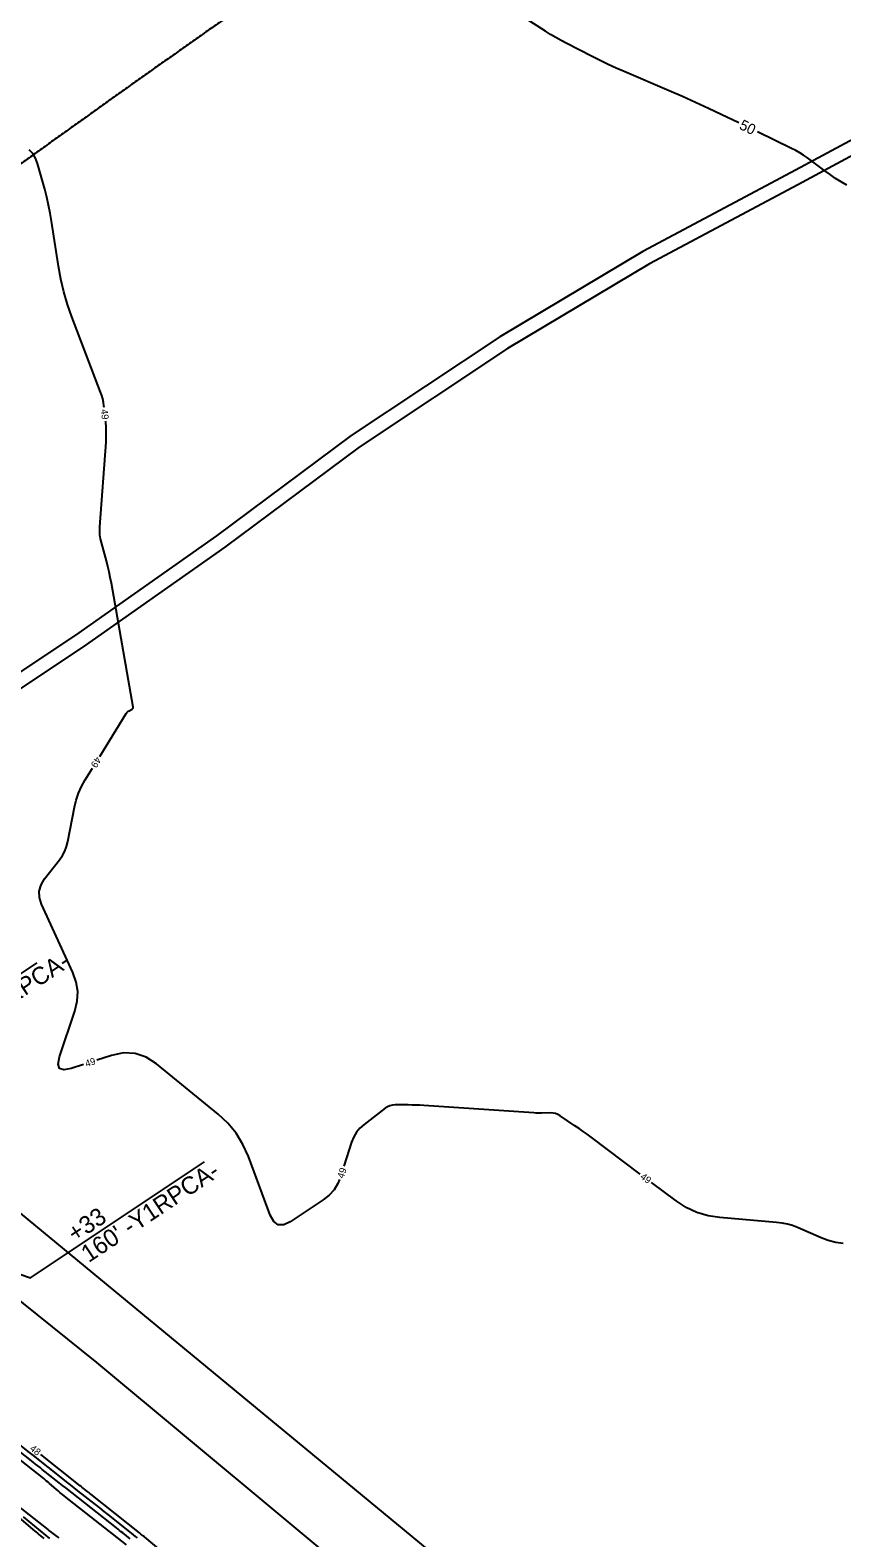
# Model space of a CAD drawing. Extents: x 2384780 to 2405861, y 547869 to 573706.
# Drawn here: x 2392569.6 to 2392801.8, y 553123.7 to 553555 of the extents above; entities that cross this region are included whole.
import ezdxf

# ---------------------------------------------------------------- set-up
doc = ezdxf.new("R2010")
doc.units = 0
for name, color, linetype in [('Old_Level_5', 7, 'Continuous'), ('Old_Level_60', 7, 'Continuous'), ('Old_Level_61', 7, 'Continuous'), ('Old_Level_63', 7, 'Continuous'), ('Prop Buffer Zone 1', 7, 'Continuous'), ('Prop Buffer Zone 2', 7, 'Continuous'), ('Prop Special Cut Base Ditch Detail CELL', 7, 'Continuous')]:
    doc.layers.add(name, color=color, linetype=linetype)

msp = doc.modelspace()

# ---------------------------------------------------------------- linework, layer by layer
at = {"layer": 'Old_Level_5'}
msp.add_spline([(2392694.43275, 553605.75925), (2392690.61025, 553603.18375), (2392686.78975, 553600.6025), (2392682.9725, 553598.01725), (2392679.158, 553595.4275), (2392675.347, 553592.8335), (2392671.53875, 553590.235), (2392667.733, 553587.6325), (2392663.9305, 553585.02575), (2392660.13075, 553582.41475), (2392656.33375, 553579.8), (2392652.5395, 553577.18125), (2392648.74825, 553574.55875), (2392644.95925, 553571.932), (2392641.173, 553569.302), (2392637.38975, 553566.668), (2392633.60875, 553564.0305), (2392629.83025, 553561.38975), (2392626.05425, 553558.74525), (2392622.28075, 553556.097), (2392618.5095, 553553.44575), (2392614.74075, 553550.791), (2392610.9745, 553548.13325), (2392607.21, 553545.47225), (2392603.44825, 553542.80825), (2392599.68825, 553540.141), (2392595.93075, 553537.4705), (2392592.17525, 553534.79775), (2392588.422, 553532.1215), (2392584.67075, 553529.443), (2392580.9215, 553526.76125), (2392577.174, 553524.07725), (2392573.4285, 553521.3905), (2392569.68475, 553518.70125), (2392565.943, 553516.0095), (2392562.203, 553513.31525), (2392558.46475, 553510.61875), (2392554.72825, 553507.91975), (2392550.99325, 553505.21875), (2392547.25975, 553502.51525), (2392543.52825, 553499.81), (2392539.798, 553497.1025), (2392536.06925, 553494.39325), (2392532.34175, 553491.68175), (2392528.616, 553488.96875), (2392524.8915, 553486.25375), (2392521.16825, 553483.53675), (2392517.44625, 553480.81825), (2392513.7255, 553478.09825), (2392510.006, 553475.37675), (2392506.2875, 553472.6535), (2392502.57025, 553469.92925), (2392498.85375, 553467.20325), (2392495.1385, 553464.476), (2392491.42425, 553461.74775), (2392487.71075, 553459.01775), (2392483.99825, 553456.28725), (2392480.2865, 553453.555), (2392476.5755, 553450.82225), (2392472.8655, 553448.0885), (2392469.156, 553445.35375), (2392465.44725, 553442.61825), (2392461.73875, 553439.882), (2392458.03125, 553437.145), (2392454.324, 553434.40725), (2392450.61725, 553431.669), (2392446.911, 553428.93025), (2392443.205, 553426.191), (2392439.49975, 553423.4515), (2392435.7945, 553420.7115), (2392432.0895, 553417.97125), (2392428.3845, 553415.23075), (2392424.68, 553412.49), (2392420.9755, 553409.74925), (2392392.901, 553388.88475)], degree=3, dxfattribs=at)
at = {"layer": 'Old_Level_60'}
for points in [[(2392590.769, 553447.063), (2392590.721, 553447.5025), (2392590.581, 553448.49225), (2392590.37875, 553449.46675), (2392590.11425, 553450.4265), (2392589.78725, 553451.371), (2392581.55525, 553472.9255), (2392580.30175, 553476.4885), (2392579.24325, 553480.103), (2392578.37975, 553483.76875), (2392577.711, 553487.48625), (2392575.75275, 553500.3205), (2392575.3645, 553502.62975), (2392574.90675, 553504.92425), (2392574.37925, 553507.2035), (2392573.78225, 553509.468), (2392571.7185, 553516.84025), (2392571.156, 553518.3285), (2392570.35275, 553519.6335), (2392569.30875, 553520.75525)], [(2392589.5415, 553347.23675), (2392597.13175, 553359.51375), (2392597.295, 553359.743), (2392597.48425, 553359.944), (2392597.69925, 553360.11725), (2392597.94025, 553360.26225), (2392598.77, 553360.691), (2392598.92125, 553360.796), (2392599.01925, 553360.92725), (2392599.0645, 553361.08475), (2392599.0565, 553361.26875), (2392592.856, 553396.753), (2392592.55375, 553398.37225), (2392592.21375, 553399.98325), (2392591.8365, 553401.586), (2392591.422, 553403.18025), (2392590.00625, 553408.3745), (2392589.75125, 553409.49225), (2392589.593, 553410.61925), (2392589.53175, 553411.75575), (2392589.567, 553412.90175), (2392591.3325, 553437.1415), (2392591.404, 553438.57025), (2392591.41075, 553439.99775), (2392591.3525, 553441.424), (2392591.22925, 553442.849), (2392591.2035, 553443.08675)], [(2392584.92175, 553259.10625), (2392581.32475, 553257.9375), (2392579.257, 553257.54075), (2392578.0175, 553257.9645), (2392577.60675, 553259.208), (2392578.02425, 553261.27175), (2392582.43325, 553274.3815), (2392583.106, 553277.1765), (2392583.23475, 553279.9435), (2392582.8195, 553282.682), (2392581.8605, 553285.39225), (2392572.91075, 553304.992), (2392572.303, 553306.88975), (2392572.24175, 553308.72275), (2392572.727, 553310.49175), (2392573.759, 553312.196), (2392578.023, 553317.65875), (2392578.858, 553318.86525), (2392579.53525, 553320.1435), (2392580.05525, 553321.4935), (2392580.4175, 553322.91525), (2392582.31725, 553332.6825), (2392582.81375, 553334.7405), (2392583.4885, 553336.72875), (2392584.342, 553338.64725), (2392585.374, 553340.49575), (2392587.43825, 553343.8345)], [(2392658.126, 553226.1805), (2392657.672, 553225.06575), (2392656.56525, 553223.2895), (2392655.16525, 553221.73375), (2392653.47225, 553220.3985), (2392644.04175, 553214.1195), (2392642.1675, 553213.22675), (2392640.587, 553213.239), (2392639.29975, 553214.1565), (2392638.306, 553215.979), (2392632.0465, 553232.79375), (2392630.50075, 553236.25075), (2392628.546, 553239.41525), (2392626.18275, 553242.28725), (2392623.4105, 553244.867), (2392605.77325, 553259.2865), (2392602.80425, 553261.20725), (2392599.67025, 553262.25), (2392596.37175, 553262.415), (2392592.90825, 553261.7015), (2392588.726, 553260.3425)], [(2392744.17025, 553227.74475), (2392730.0965, 553238.3), (2392728.958, 553239.14275), (2392727.80925, 553239.97125), (2392726.65025, 553240.78525), (2392725.48075, 553241.58475), (2392721.28225, 553244.41725), (2392720.6245, 553244.79325), (2392719.934, 553245.0565), (2392719.2105, 553245.2065), (2392718.45375, 553245.24375), (2392715.92825, 553245.181), (2392715.38725, 553245.17375), (2392714.8465, 553245.17925), (2392714.306, 553245.197), (2392713.76575, 553245.2275), (2392682.25075, 553247.36675), (2392681.125, 553247.43375), (2392679.99875, 553247.4815), (2392678.87175, 553247.51), (2392677.74425, 553247.5195), (2392674.0595, 553247.5195), (2392673.29, 553247.46), (2392672.56075, 553247.28075), (2392671.87175, 553246.98225), (2392671.223, 553246.5645), (2392665.17325, 553241.96925), (2392663.9775, 553240.91375), (2392662.98325, 553239.71625), (2392662.19, 553238.377), (2392661.598, 553236.896), (2392659.40525, 553229.968)], [(2392802.2585, 553207.85625), (2392800.09125, 553208.212), (2392797.9695, 553208.77975), (2392795.89325, 553209.55875), (2392789.1855, 553212.45), (2392787.733, 553213.00825), (2392786.24975, 553213.444), (2392784.73575, 553213.75725), (2392783.19125, 553213.948), (2392766.9575, 553215.295), (2392763.5645, 553215.8095), (2392760.343, 553216.77525), (2392757.29325, 553218.1925), (2392754.415, 553220.061), (2392747.37025, 553225.34475)], [(2392600.32375, 553123.6565), (2392599.76675, 553124.10775), (2392599.207, 553124.556), (2392593.3245, 553129.236), (2392592.06325, 553130.23775), (2392590.8005, 553131.238), (2392589.5365, 553132.23625), (2392588.271, 553133.233), (2392583.2735, 553137.16225), (2392582.20325, 553138.005), (2392581.13425, 553138.84925), (2392580.06625, 553139.695), (2392578.9995, 553140.542), (2392570.56925, 553147.247), (2392569.0645, 553148.442), (2392567.55825, 553149.63475), (2392566.05025, 553150.82575), (2392564.5405, 553152.01425), (2392559.60625, 553155.894), (2392558.54925, 553156.72625), (2392557.49375, 553157.55975), (2392556.43925, 553158.39475), (2392555.38575, 553159.231), (2392550.32, 553163.25875)], [(2392598.24225, 553123.421), (2392596.12525, 553125.10525), (2392595.67125, 553125.46575), (2392595.217, 553125.82575), (2392594.762, 553126.185), (2392594.3065, 553126.54375), (2392579.78625, 553137.961), (2392578.8625, 553138.68825), (2392577.94, 553139.41675), (2392577.0185, 553140.1465), (2392576.098, 553140.8775), (2392573.09275, 553143.26775), (2392572.44825, 553143.7795), (2392571.80325, 553144.29025), (2392571.1575, 553144.80025), (2392570.511, 553145.30925), (2392563.5725, 553150.76475)], [(2392623.2075, 553106.4505), (2392602.30675, 553123.94425), (2392602.17, 553124.05875), (2392602.033, 553124.17325), (2392601.89625, 553124.28775), (2392601.75925, 553124.40225), (2392601.31175, 553124.776), (2392601.21575, 553124.856), (2392601.11925, 553124.93525), (2392601.02225, 553125.01375), (2392600.9245, 553125.092), (2392587.005, 553136.166), (2392586.69675, 553136.41075), (2392586.38825, 553136.65525), (2392586.07925, 553136.89925), (2392585.77, 553137.14275), (2392584.759, 553137.93775), (2392584.5425, 553138.10825), (2392584.32625, 553138.279), (2392584.11025, 553138.45), (2392583.8945, 553138.6215), (2392572.70325, 553147.522)], [(2392554.14175, 553139.875), (2392570.3925, 553126.10775), (2392570.82125, 553125.74525), (2392571.251, 553125.38375), (2392571.6815, 553125.02325), (2392572.113, 553124.66375), (2392573.5235, 553123.49125)], [(2392567.64825, 553129.73375), (2392574.0925, 553124.37575), (2392574.6105, 553123.9415), (2392575.1245, 553123.5025)]]:
    msp.add_lwpolyline(points, dxfattribs=at)
at = {"layer": 'Old_Level_61'}
for points in [[(2392772.327, 553528.45275), (2392767.3635, 553530.84475), (2392763.672, 553532.59725), (2392759.96075, 553534.30675), (2392756.23, 553535.97275), (2392752.4795, 553537.59575), (2392739.569, 553543.0935), (2392737.26025, 553544.1015), (2392734.97125, 553545.15175), (2392732.702, 553546.24375), (2392730.4525, 553547.3775), (2392723.13575, 553551.14975), (2392721.57825, 553551.976), (2392720.04125, 553552.838), (2392718.525, 553553.736), (2392717.0295, 553554.66975), (2392711.206, 553558.401), (2392709.9675, 553559.21375), (2392708.748, 553560.0535), (2392707.54725, 553560.91975), (2392706.36525, 553561.813), (2392687.13125, 553576.68325), (2392685.86, 553577.66)], [(2392803.28825, 553510.59475), (2392801.65975, 553511.5575), (2392800.06225, 553512.56775), (2392798.49575, 553513.6255), (2392796.96025, 553514.73075), (2392791.99525, 553518.41925), (2392790.915, 553519.18275), (2392789.8025, 553519.8925), (2392788.65725, 553520.5485), (2392787.4795, 553521.15075), (2392777.732, 553525.848)], [(2392597.157, 553121.725), (2392579.43625, 553135.644), (2392578.833, 553136.12375), (2392578.236, 553136.611), (2392577.645, 553137.1055), (2392577.06, 553137.60725), (2392575.159, 553139.25875), (2392574.7495, 553139.61025), (2392574.33575, 553139.9565), (2392573.91775, 553140.2975), (2392573.49575, 553140.6335), (2392555.39325, 553154.8595), (2392554.8685, 553155.2765), (2392554.34825, 553155.699), (2392553.8325, 553156.12675), (2392553.32125, 553156.56025), (2392551.6585, 553157.98525), (2392551.30075, 553158.28875), (2392550.93975, 553158.58825), (2392550.5755, 553158.884), (2392550.20825, 553159.176), (2392536.50825, 553169.94625)], [(2392560.36525, 553137.22725), (2392574.65525, 553126.0605), (2392575.01375, 553125.7815), (2392575.3735, 553125.504), (2392575.734, 553125.228), (2392576.096, 553124.9535), (2392577.27975, 553124.05925), (2392577.53275, 553123.8665), (2392577.784, 553123.67175)]]:
    msp.add_lwpolyline(points, dxfattribs=at)
at = {"layer": 'Old_Level_63'}
for points in [[(2392479.11925, 553266.06225), (2392533.24175, 553262.60675), (2392571.59725, 553288.13675)], [(2392513.99875, 553217.25675), (2392569.72875, 553198.0705), (2392619.541, 553231.22625)]]:
    msp.add_lwpolyline(points, dxfattribs=at)
msp.add_spline([(2392322.107, 553535.63125), (2392325.8135, 553538.37375), (2392329.521, 553541.1165), (2392333.2305, 553543.86075), (2392336.94225, 553546.60625), (2392340.65775, 553549.3545), (2392344.3735, 553552.102), (2392348.0935, 553554.8525), (2392351.814, 553557.6025), (2392355.53775, 553560.35425), (2392359.26675, 553563.109), (2392362.9945, 553565.86175), (2392366.727, 553568.61725), (2392370.46275, 553571.3735), (2392374.19675, 553574.1275), (2392377.936, 553576.8845), (2392381.68125, 553579.644), (2392385.42425, 553582.4005), (2392389.17375, 553585.1605), (2392392.926, 553587.92025), (2392396.6795, 553590.6795), (2392400.43925, 553593.44125), (2392404.19925, 553596.2015), (2392407.96325, 553598.96225), (2392411.72825, 553601.7215), (2392415.49925, 553604.48325), (2392419.27425, 553607.24525), (2392423.0475, 553610.00375), (2392426.82675, 553612.76425), (2392430.6105, 553615.525), (2392434.39825, 553618.286), (2392438.18925, 553621.04675), (2392441.984, 553623.807), (2392445.781, 553626.566), (2392449.57925, 553629.32275), (2392453.38325, 553632.08075), (2392457.19475, 553634.84075), (2392461.00575, 553637.5965), (2392464.82025, 553640.352), (2392468.64175, 553643.10825), (2392472.46475, 553645.8625), (2392476.2925, 553648.61625), (2392480.12425, 553651.36875), (2392483.961, 553654.12075), (2392487.79725, 553656.8685), (2392491.6425, 553659.619), (2392495.49, 553662.366), (2392499.34225, 553665.11275), (2392503.199, 553667.85775), (2392507.05775, 553670.6), (2392510.9275, 553673.34525), (2392514.7955, 553676.08425), (2392518.669, 553678.82275), (2392522.5455, 553681.55825), (2392526.4285, 553684.29325), (2392530.31675, 553687.027), (2392534.2075, 553689.7575), (2392538.10875, 553692.48975), (2392542.00975, 553695.216), (2392545.91125, 553697.93775), (2392549.823, 553700.661), (2392553.73875, 553703.381), (2392557.66125, 553706.10025), (2392561.58625, 553708.81525), (2392565.51625, 553711.52775), (2392569.452, 553714.238), (2392573.39075, 553716.9445), (2392577.34025, 553719.652), (2392581.29, 553722.353), (2392585.24325, 553725.0505), (2392589.20675, 553727.74825), (2392593.1735, 553730.4415), (2392597.14325, 553733.13), (2392601.12125, 553735.8175), (2392605.02475, 553738.44775)], degree=3, dxfattribs=at)
at = {"layer": 'Prop Buffer Zone 1'}
msp.add_lwpolyline([(2392529.4375, 553221.34725), (2392588.6105, 553173.8495), (2392771.6345, 553021.47725)], dxfattribs=at)
at = {"layer": 'Prop Buffer Zone 2'}
msp.add_lwpolyline([(2392542.609, 553236.42075), (2392786.472, 553035.20425)], dxfattribs=at)
at = {"layer": 'Prop Special Cut Base Ditch Detail CELL'}
for points in [[(2393431.31709, 553709.48884), (2393357.37226, 553699.67063), (2393302.75478, 553690.31116), (2393257.85657, 553681.90305), (2393220.94074, 553673.6205), (2393177.22385, 553664.09876), (2393130.25398, 553651.77293), (2393083.62573, 553636.74092), (2393035.75342, 553621.04225), (2392997.19811, 553608.4336), (2392948.73758, 553587.91579), (2392921.95299, 553579.12115), (2392876.36656, 553560.71871), (2392828.53847, 553536.35184), (2392787.31717, 553514.22418), (2392744.88897, 553491.62091), (2392704.02998, 553467.27246), (2392661.48042, 553438.97206), (2392622.97168, 553410.36192), (2392582.55148, 553381.89188), (2392542.06772, 553354.9962), (2392501.34312, 553327.47727), (2392460.22413, 553300.68247), (2392415.2673, 553273.89837)], [(2393431.84358, 553705.52364), (2393357.97352, 553695.71536), (2393303.46076, 553686.37384), (2393258.66281, 553677.9845), (2393221.80422, 553669.71479), (2393178.15755, 553660.20834), (2393131.37615, 553647.93197), (2393084.8626, 553632.93695), (2393036.99828, 553617.24089), (2392998.60204, 553604.68426), (2392950.1437, 553584.16738), (2392923.32709, 553575.36223), (2392878.0263, 553557.07509), (2392830.39252, 553532.80722), (2392789.20347, 553510.69687), (2392746.85429, 553488.1357), (2392706.16272, 553463.88702), (2392663.78233, 553435.69914), (2392625.31649, 553407.12087), (2392584.81033, 553378.59028), (2392544.29427, 553351.67314), (2392503.55497, 553324.14428), (2392462.34054, 553297.28728), (2392417.3146, 553270.46201)]]:
    msp.add_lwpolyline(points, dxfattribs=at)

# ---------------------------------------------------------------- texts
at = {"layer": 'Old_Level_60'}
for s, rotation, p in [('49', 276.2344806, (2392589.8315, 553446.43775)), ('49', 238.27385, (2392588.41775, 553347.3205)), ('49', 18.0023083, (2392585.725, 553258.316)), ('49', 71.3399556, (2392659.2755, 553226.33875)), ('49', 323.1301028, (2392743.986, 553226.63275)), ('48', 321.5041222, (2392569.33875, 553148.92025))]:
    msp.add_text(s, height=2, rotation=rotation, dxfattribs=at).set_placement(p)
at = {"layer": 'Old_Level_61'}
msp.add_text('50', height=3, rotation=334.2704861, dxfattribs=at).set_placement((2392772.2505, 553526.8245))
at = {"layer": 'Old_Level_63'}
for s, height, p in [("100.01' -Y1RPCA-", 4.9999995, (2392535.82625, 553257.104)), ("160' -Y1RPCA-", 4.9999995, (2392586.34425, 553202.266)), ('+33', 5, (2392582.4655, 553208.09325))]:
    msp.add_text(s, height=height, rotation=33.6483361, dxfattribs=at).set_placement(p)

doc.saveas('drawing.dxf')
